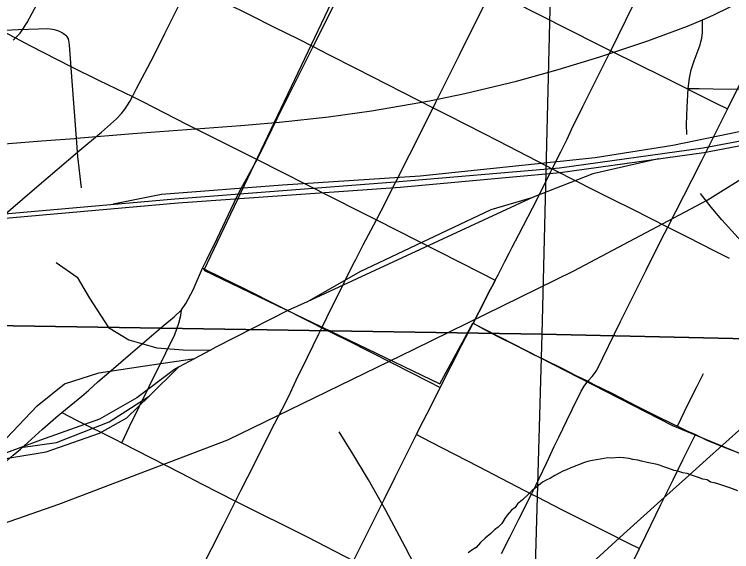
# Model space of a CAD drawing. Extents: x 2.4 to 73.1, y 4.5 to 25.6.
# Drawn here: x 48.4676 to 48.6572, y 22.5032 to 22.6452 of the extents above; entities that cross this region are included whole.
import ezdxf

# ---------------------------------------------------------------- set-up
doc = ezdxf.new("R2010")
doc.units = 0
for name, color, linetype in [('GM_X_City_Street', 7, 'Continuous'), ('GM_X_County_Road', 7, 'Continuous'), ('GM_X_Minor_River', 7, 'Continuous'), ('GM_X_Rail_Line', 7, 'Continuous'), ('GM_X_Section', 7, 'Continuous'), ('GM_X_State_Route', 7, 'Continuous'), ('GM_X_US_Shield', 7, 'Continuous')]:
    doc.layers.add(name, color=color, linetype=linetype)

msp = doc.modelspace()

# ---------------------------------------------------------------- linework, layer by layer
at = {"layer": 'GM_X_City_Street'}
for points in [[(48.46731, 22.63836), (48.46793, 22.63898), (48.46854, 22.63959), (48.4691, 22.64023), (48.46967, 22.64099), (48.47098, 22.64305), (48.47362, 22.64795), (48.4832, 22.66679), (48.4899, 22.68048), (48.49456, 22.68962), (48.49721, 22.6949), (48.49923, 22.69896), (48.50177, 22.70409), (48.50667, 22.71346), (48.51248, 22.72548), (48.51498, 22.73046), (48.51519, 22.73089), (48.51905, 22.73844)], [(48.46268, 22.59037), (48.47354, 22.59966), (48.48495, 22.60928), (48.49066, 22.61409), (48.49463, 22.61762), (48.49595, 22.619), (48.49693, 22.62026), (48.49811, 22.62214), (48.49879, 22.62346), (48.49983, 22.62548), (48.50449, 22.63426), (48.50737, 22.64013), (48.51126, 22.64791), (48.51383, 22.65306), (48.51848, 22.66238), (48.52375, 22.67296), (48.5293, 22.6842), (48.53022, 22.68606), (48.53582, 22.69716), (48.54408, 22.71389), (48.54514, 22.71598), (48.55194, 22.72941), (48.55434, 22.73409)], [(48.56191, 22.66788), (48.57262, 22.66221), (48.58822, 22.65438), (48.5937, 22.65157), (48.59876, 22.64898), (48.62185, 22.63725), (48.62522, 22.63558), (48.63911, 22.62874), (48.65301, 22.62178), (48.65607, 22.62025)], [(48.43586, 22.65535), (48.43929, 22.65365), (48.44074, 22.65293), (48.44849, 22.64896), (48.45735, 22.64443), (48.46793, 22.63898)], [(48.51383, 22.65306), (48.51754, 22.65121), (48.52354, 22.6482), (48.52967, 22.64513), (48.53628, 22.64186), (48.54257, 22.63875), (48.54658, 22.63671), (48.55064, 22.63464), (48.55797, 22.63091), (48.57826, 22.62053), (48.58163, 22.6188), (48.58717, 22.61605), (48.59548, 22.61178), (48.60822, 22.60514), (48.60973, 22.60436)], [(48.51666, 22.49787), (48.52283, 22.51007), (48.52608, 22.51658), (48.52758, 22.51958), (48.52927, 22.52302), (48.53634, 22.53699), (48.53839, 22.54085), (48.54003, 22.54415), (48.54209, 22.5485), (48.54505, 22.55463), (48.54808, 22.56078), (48.54886, 22.56238), (48.55021, 22.56512), (48.55479, 22.57434), (48.55715, 22.57917), (48.55782, 22.58045), (48.55975, 22.5843), (48.56331, 22.5909), (48.5645, 22.59325), (48.57207, 22.60813), (48.57826, 22.62053), (48.57899, 22.622), (48.58522, 22.63448), (48.5937, 22.65157)], [(48.64566, 22.6256), (48.64857, 22.62559), (48.65229, 22.62557), (48.66659, 22.62548), (48.66781, 22.62554), (48.66876, 22.62559), (48.66981, 22.62571), (48.67065, 22.62587), (48.67139, 22.62608), (48.67208, 22.62634), (48.67266, 22.62655), (48.67322, 22.62684), (48.67392, 22.62721), (48.67455, 22.62764), (48.67626, 22.62898), (48.68594, 22.63773), (48.69111, 22.6422), (48.69344, 22.64421)], [(48.64527, 22.61348), (48.64524, 22.61613), (48.64537, 22.62068), (48.64566, 22.6256), (48.64602, 22.62835), (48.64649, 22.63055), (48.64723, 22.63294), (48.6488, 22.63717), (48.64902, 22.63798), (48.64926, 22.63892), (48.64939, 22.63969), (48.64945, 22.64036), (48.64945, 22.64102), (48.64944, 22.64378)], [(48.45966, 22.64074), (48.46862, 22.64123), (48.47397, 22.6414), (48.47627, 22.64144), (48.47707, 22.64138), (48.47765, 22.6413), (48.47816, 22.6412), (48.47874, 22.64103), (48.47927, 22.64085), (48.4796, 22.64071), (48.47995, 22.64054), (48.48032, 22.64034), (48.48063, 22.64015), (48.48094, 22.63993), (48.48123, 22.63968), (48.48148, 22.63941)], [(48.46793, 22.63898), (48.47173, 22.63702), (48.4825, 22.63144), (48.49003, 22.6277), (48.49879, 22.62346)], [(48.48532, 22.59935), (48.48441, 22.60769), (48.48404, 22.61248), (48.48289, 22.62752), (48.48228, 22.63589), (48.48218, 22.63707), (48.48209, 22.63779), (48.48201, 22.6383), (48.48181, 22.6389), (48.48148, 22.63941)], [(48.59634, 22.50273), (48.59675, 22.50354), (48.59759, 22.50517), (48.59855, 22.50709), (48.60094, 22.51179), (48.60429, 22.51845), (48.60539, 22.52066), (48.60728, 22.52455), (48.60832, 22.5268), (48.61029, 22.53104), (48.61147, 22.53346), (48.6136, 22.5379), (48.61501, 22.54077), (48.61739, 22.54561), (48.6182, 22.54694), (48.61916, 22.54824), (48.62034, 22.54952), (48.62091, 22.55027), (48.62149, 22.5512), (48.6278, 22.56402), (48.63458, 22.57764), (48.63606, 22.58069), (48.63944, 22.58732), (48.64029, 22.589), (48.64661, 22.60141), (48.64927, 22.60662), (48.65593, 22.61996), (48.65607, 22.62025), (48.66182, 22.63159)], [(48.49879, 22.62346), (48.50151, 22.62216), (48.51313, 22.61622), (48.52758, 22.60894), (48.53177, 22.60682)], [(48.53177, 22.60682), (48.5514, 22.59689), (48.55891, 22.59314), (48.56331, 22.5909)], [(48.60973, 22.60436), (48.6165, 22.60094), (48.61975, 22.59931), (48.62538, 22.59647), (48.63092, 22.59374), (48.64029, 22.589)], [(48.68447, 22.55798), (48.6822, 22.56035), (48.6807, 22.56192), (48.66736, 22.57664), (48.66318, 22.58129), (48.65886, 22.58611), (48.65458, 22.59091), (48.65174, 22.59428), (48.6489, 22.59786)], [(48.56331, 22.5909), (48.5907, 22.57699), (48.5947, 22.57496)], [(48.64029, 22.589), (48.64132, 22.58847), (48.64539, 22.58639), (48.65244, 22.58284), (48.65646, 22.58082)], [(48.51731, 22.57817), (48.52271, 22.5755), (48.52833, 22.57272), (48.5461, 22.56374), (48.54886, 22.56238), (48.55554, 22.5591), (48.56755, 22.553), (48.57242, 22.55055), (48.57707, 22.54815), (48.58013, 22.54657)], [(48.5947, 22.57496), (48.59411, 22.57379), (48.59312, 22.57195), (48.59182, 22.56943), (48.58881, 22.56359)], [(48.49597, 22.53202), (48.49806, 22.53629), (48.50324, 22.54689), (48.50764, 22.5558), (48.51003, 22.56062), (48.51104, 22.56364), (48.51156, 22.56564), (48.51182, 22.56711)], [(48.58881, 22.56359), (48.59201, 22.56188), (48.59557, 22.55998), (48.60001, 22.55777), (48.6048, 22.55535), (48.60744, 22.55408), (48.61261, 22.55151), (48.616, 22.54978), (48.61916, 22.54824)], [(48.64282, 22.5364), (48.64379, 22.5384), (48.64555, 22.54207), (48.64802, 22.54694), (48.6497, 22.5503)], [(48.61916, 22.54824), (48.62076, 22.54741), (48.62547, 22.54507), (48.63196, 22.54172), (48.63718, 22.53914), (48.64171, 22.53693), (48.64282, 22.5364)], [(48.48011, 22.53995), (48.48404, 22.53799), (48.49433, 22.53286), (48.49597, 22.53202), (48.51148, 22.52408), (48.51725, 22.52104), (48.52608, 22.51658), (48.52639, 22.51641), (48.545, 22.5071), (48.55725, 22.50078), (48.56238, 22.49813), (48.57532, 22.49138), (48.58027, 22.48881), (48.58747, 22.48526)], [(48.64282, 22.5364), (48.64535, 22.53519), (48.6476, 22.53414)], [(48.58836, 22.47183), (48.58528, 22.47707), (48.5834, 22.48028), (48.57979, 22.48714), (48.57482, 22.49679), (48.57085, 22.50452), (48.56573, 22.51409), (48.56118, 22.5222), (48.55701, 22.5291), (48.55344, 22.53492)], [(48.57387, 22.53416), (48.57759, 22.53225), (48.59028, 22.52571), (48.60429, 22.51845), (48.60575, 22.5177), (48.6124, 22.5143), (48.62431, 22.50826), (48.62975, 22.50559), (48.63284, 22.50408)], [(48.62715, 22.49245), (48.63284, 22.50408), (48.63451, 22.50748), (48.63846, 22.5157), (48.6417, 22.52223), (48.6443, 22.52749), (48.64615, 22.53122), (48.6476, 22.53414)], [(48.6476, 22.53414), (48.65063, 22.53272), (48.65495, 22.53088), (48.65948, 22.52914), (48.66505, 22.52728), (48.67283, 22.52501), (48.67521, 22.52436)]]:
    msp.add_lwpolyline(points, dxfattribs=at)
at = {"layer": 'GM_X_County_Road'}
for points in [[(48.64944, 22.64378), (48.6523, 22.64499), (48.65673, 22.64719), (48.66126, 22.64984), (48.66612, 22.65314), (48.67309, 22.6589), (48.67738, 22.66259)], [(48.48404, 22.61248), (48.49895, 22.6137), (48.52742, 22.61583), (48.53763, 22.61675), (48.55059, 22.61815), (48.56197, 22.61972), (48.57727, 22.62232), (48.58668, 22.62428), (48.60026, 22.62756), (48.61134, 22.6306), (48.62233, 22.63395), (48.63499, 22.6382), (48.64546, 22.6421), (48.64944, 22.64378)], [(48.4546, 22.61017), (48.45721, 22.61037), (48.47482, 22.61178), (48.48346, 22.61243), (48.48404, 22.61248)], [(48.59776, 22.48019), (48.61078, 22.49178), (48.62028, 22.50027), (48.62855, 22.5078), (48.63846, 22.51675), (48.64493, 22.52257), (48.65141, 22.52839), (48.65907, 22.53521), (48.66577, 22.54124), (48.67986, 22.5539), (48.68447, 22.55798)]]:
    msp.add_lwpolyline(points, dxfattribs=at)
at = {"layer": 'GM_X_Minor_River'}
for points in [[(48.65067, 22.52217), (48.64954, 22.52239), (48.64841, 22.5228), (48.64653, 22.52342), (48.6454, 22.52383), (48.64426, 22.52404), (48.64294, 22.52446), (48.642, 22.52467), (48.6403, 22.52528), (48.63899, 22.5257), (48.63805, 22.5261), (48.6371, 22.52632), (48.63616, 22.52653), (48.63483, 22.52675), (48.63332, 22.52717), (48.63238, 22.52738), (48.63106, 22.52761), (48.63011, 22.52782), (48.6286, 22.52805), (48.62746, 22.52808), (48.62537, 22.52794), (48.62442, 22.52797), (48.62251, 22.52763), (48.62137, 22.52747), (48.61946, 22.52714), (48.61831, 22.52679), (48.61467, 22.52536), (48.61351, 22.52482), (48.61255, 22.52447), (48.61159, 22.52392), (48.61044, 22.52338), (48.60928, 22.52265), (48.60813, 22.52211), (48.60716, 22.52157), (48.60561, 22.52028), (48.60445, 22.51936), (48.60348, 22.51843), (48.60192, 22.51695), (48.60056, 22.51585), (48.59997, 22.51491), (48.599, 22.51418), (48.59783, 22.51288), (48.59724, 22.51194), (48.59644, 22.51063), (48.59547, 22.50971), (48.5945, 22.50897), (48.59353, 22.50805), (48.59198, 22.50676), (48.59081, 22.50565), (48.58964, 22.50435), (48.58848, 22.50362), (48.58751, 22.50288)], [(48.65877, 22.51931), (48.6567, 22.52012), (48.65482, 22.52074), (48.6535, 22.52115), (48.65255, 22.52137), (48.65161, 22.52158), (48.65067, 22.52217)]]:
    msp.add_lwpolyline(points, dxfattribs=at)
at = {"layer": 'GM_X_Rail_Line'}
for p, q in [((48.60474, 22.59691), (48.54499, 22.56926)), ((48.51945, 22.55648), (48.51527, 22.55425)), ((48.51527, 22.55425), (48.51094, 22.55195)), ((48.50321, 22.54432), (48.51094, 22.55195)), ((48.46936, 22.53077), (48.45834, 22.5267))]:
    msp.add_line(p, q, dxfattribs=at)
for points in [[(48.4712, 22.71345), (48.5611, 22.66891), (48.51767, 22.57764), (48.58005, 22.5476), (48.5888, 22.56364), (48.64156, 22.53652), (48.66196, 22.52807), (48.70248, 22.5167), (48.75853, 22.5119)], [(48.75853, 22.66952), (48.7264, 22.64623), (48.71016, 22.63555), (48.69187, 22.62383), (48.68119, 22.61952), (48.66855, 22.61613), (48.64163, 22.61058), (48.62108, 22.60729), (48.57484, 22.60246), (48.53846, 22.6001), (48.50651, 22.59763), (48.49374, 22.59506)], [(46.37711, 21.82964), (47.12758, 22.0728), (48.07818, 22.38437), (48.43367, 22.49981), (48.47937, 22.5158), (48.52401, 22.53278), (48.5733, 22.55674), (48.61543, 22.57739), (48.65067, 22.59609), (48.67554, 22.61161), (48.7021, 22.62796), (48.72324, 22.64236), (48.75853, 22.66792)], [(46.78412, 22.5359), (47.1408, 22.53), (47.47391, 22.52443), (47.52961, 22.5241), (47.57083, 22.52279), (47.60943, 22.52541), (47.66347, 22.52836), (47.72765, 22.5336), (47.77482, 22.53786), (48.0292, 22.55847), (48.33199, 22.58078), (48.51, 22.5965), (48.56826, 22.60092), (48.61166, 22.60469), (48.64962, 22.60993), (48.68473, 22.61658), (48.70225, 22.62138), (48.75853, 22.63375)], [(46.78407, 22.53465), (47.14078, 22.52875), (47.4739, 22.52318), (47.52958, 22.52286), (47.57085, 22.52154), (47.60951, 22.52417), (47.66355, 22.52712), (47.72775, 22.53236), (47.77492, 22.53662), (48.02673, 22.55714), (48.33209, 22.57954), (48.51093, 22.59537), (48.5696, 22.59958), (48.61182, 22.60346), (48.64982, 22.6087), (48.68501, 22.61537), (48.70255, 22.62017), (48.75853, 22.63248)], [(48.63786, 22.60705), (48.62046, 22.60308), (48.60474, 22.59691)], [(48.54499, 22.56926), (48.55901, 22.57729), (48.59364, 22.59362), (48.60474, 22.59691)], [(48.47866, 22.57965), (48.48421, 22.57575), (48.4875, 22.5702), (48.49253, 22.56249), (48.49788, 22.5592), (48.50527, 22.55704), (48.51226, 22.55653), (48.51945, 22.55648)], [(48.54499, 22.56926), (48.5399, 22.56691), (48.52089, 22.55725), (48.51945, 22.55648)], [(48.45184, 22.5243), (48.46551, 22.53321), (48.47363, 22.54173), (48.48082, 22.54759), (48.48996, 22.55047), (48.50158, 22.55222), (48.51527, 22.55425)], [(48.51094, 22.55195), (48.5099, 22.55139), (48.49993, 22.54389), (48.49007, 22.53824), (48.47455, 22.53269), (48.46936, 22.53077)], [(48.45834, 22.5267), (48.47599, 22.52961), (48.49007, 22.53454), (48.49736, 22.53855), (48.50321, 22.54432)], [(48.46936, 22.53077), (48.47876, 22.53208), (48.49264, 22.53752), (48.50321, 22.54432)]]:
    msp.add_lwpolyline(points, dxfattribs=at)
at = {"layer": 'GM_X_Section'}
for points in [[(48.11463, 23.07626), (48.61956, 23.07268), (48.60701, 22.56073), (48.10409, 22.56863)], [(48.10409, 22.56863), (48.60701, 22.56073), (48.5925, 22.05433), (48.09283, 22.06235)]]:
    msp.add_lwpolyline(points, close=True, dxfattribs=at)
at = {"layer": 'GM_X_State_Route'}
for points in [[(48.51182, 22.56711), (48.51293, 22.56877), (48.51484, 22.57245), (48.51731, 22.57817), (48.51844, 22.58042), (48.52118, 22.586), (48.52641, 22.59696), (48.5275, 22.59919), (48.53177, 22.60682), (48.53255, 22.60841), (48.53718, 22.61784), (48.54658, 22.63671), (48.54759, 22.63875), (48.55383, 22.65129), (48.56191, 22.66788)], [(48.59723, 22.57991), (48.59833, 22.58206), (48.59915, 22.58369), (48.60089, 22.58702), (48.60575, 22.59641), (48.60937, 22.60364), (48.60973, 22.60436), (48.612, 22.60891), (48.61366, 22.61223), (48.61485, 22.61475), (48.61781, 22.62088), (48.62481, 22.63475), (48.62522, 22.63558), (48.63112, 22.64762), (48.63355, 22.65269), (48.64098, 22.66781)], [(48.5947, 22.57496), (48.59542, 22.57638), (48.59679, 22.57904), (48.59723, 22.57991)], [(48.58881, 22.56359), (48.59182, 22.56943), (48.59312, 22.57195), (48.59411, 22.57379), (48.5947, 22.57496)], [(48.44214, 22.50643), (48.44477, 22.50871), (48.44992, 22.51348), (48.45395, 22.51716), (48.45788, 22.52061), (48.46181, 22.52399), (48.46728, 22.52869), (48.46919, 22.53033), (48.47504, 22.53558), (48.47858, 22.53869), (48.48011, 22.53995), (48.48541, 22.54429), (48.48725, 22.54589), (48.48971, 22.54813), (48.49316, 22.55108), (48.49827, 22.55552), (48.50696, 22.56286), (48.50984, 22.56528), (48.51182, 22.56711)], [(48.54045, 22.467), (48.54109, 22.46825), (48.54276, 22.47157), (48.54472, 22.47545), (48.54746, 22.48102), (48.54789, 22.48197), (48.54863, 22.48335), (48.54975, 22.48573), (48.55225, 22.49069), (48.55488, 22.49596), (48.55725, 22.50078), (48.55776, 22.50182), (48.5627, 22.51173), (48.56533, 22.51702), (48.56826, 22.52291), (48.57107, 22.52855), (48.57387, 22.53416), (48.57462, 22.53567), (48.57771, 22.54179), (48.58013, 22.54657), (48.58583, 22.55784), (48.58881, 22.56359)]]:
    msp.add_lwpolyline(points, dxfattribs=at)
at = {"layer": 'GM_X_US_Shield'}
for points in [[(48.75853, 22.55728), (48.75853, 23.06895), (48.74418, 23.06979), (48.61956, 23.07268), (48.60701, 22.56073)], [(48.75853, 22.05143), (48.75853, 22.55728), (48.60701, 22.56073), (48.5925, 22.05433)]]:
    msp.add_lwpolyline(points, close=True, dxfattribs=at)

doc.saveas('drawing.dxf')
